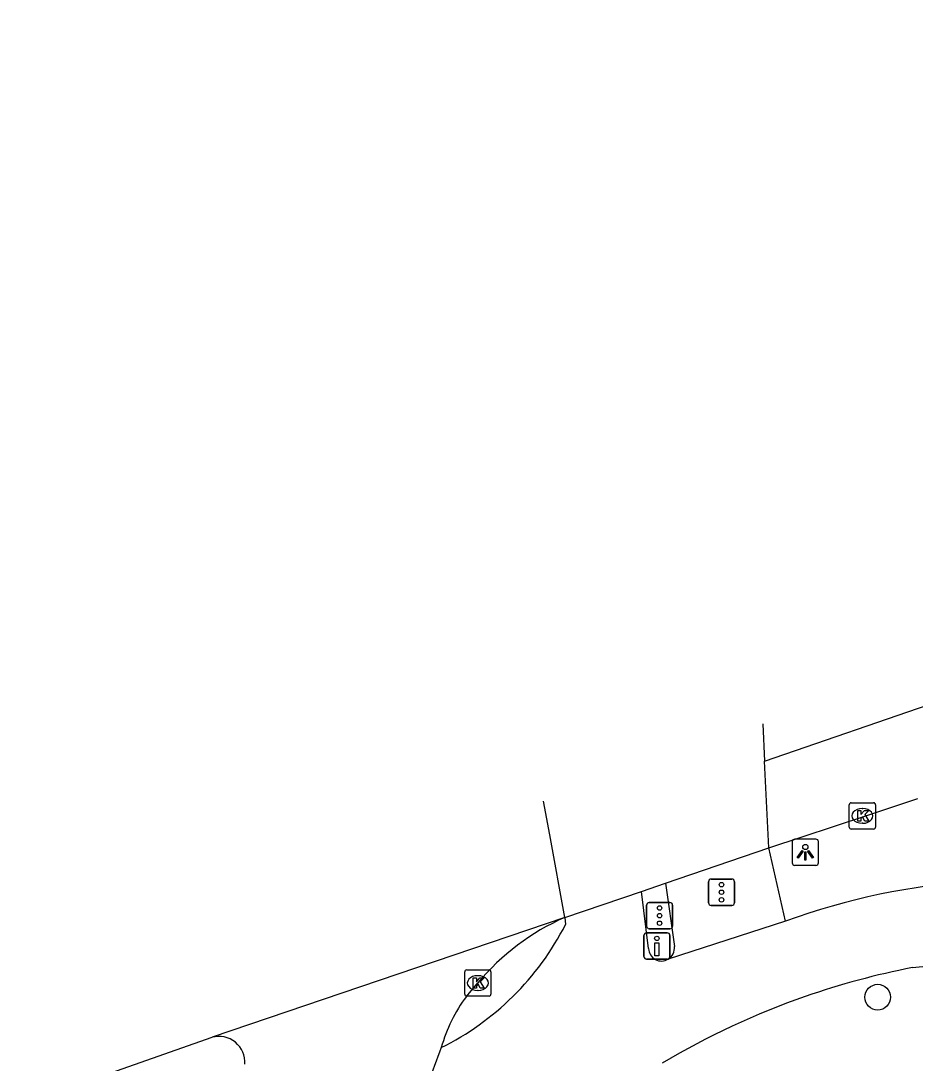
# Model space of a CAD drawing. Extents: x 160379 to 161131, y 383940 to 384849.
# Drawn here: x 160379.44 to 160413.51, y 384747.46 to 384787.15 of the extents above; entities that cross this region are included whole.
import ezdxf

# ---------------------------------------------------------------- set-up
doc = ezdxf.new("R2010")
doc.units = 0
for name, color, linetype in [('IMGEO_Boom', 7, 'Continuous'), ('IMGEO_Drukknoppaal', 7, 'Continuous'), ('IMGEO_Fietspad_open', 7, 'Continuous'), ('IMGEO_Kolk', 7, 'Continuous'), ('IMGEO_Lichtpunt', 7, 'Continuous'), ('IMGEO_Rijbaan_lokaal_gesloten', 7, 'Continuous'), ('IMGEO_Rijbaan_regionaal_gesloten', 7, 'Continuous'), ('IMGEO_Verkeersregelinstallatiepaal', 7, 'Continuous'), ('IMGEO_Voetpad_open', 7, 'Continuous')]:
    doc.layers.add(name, color=color, linetype=linetype)

msp = doc.modelspace()

# ---------------------------------------------------------------- linework, layer by layer
at = {"layer": 'IMGEO_Boom'}
msp.add_circle((160412.082, 384749.974), 0.489, dxfattribs=at)
at = {"layer": 'IMGEO_Drukknoppaal'}
for p, q in [((160403.176, 384751.522), (160403.176, 384752.322)), ((160403.176, 384752.322), (160403.176, 384751.522)), ((160403.276, 384752.422), (160404.066, 384752.422)), ((160404.066, 384752.422), (160403.276, 384752.422)), ((160404.166, 384752.322), (160404.166, 384751.522)), ((160404.166, 384751.522), (160404.166, 384752.322)), ((160404.066, 384751.422), (160403.276, 384751.422)), ((160403.276, 384751.422), (160404.066, 384751.422))]:
    msp.add_line(p, q, dxfattribs=at)
msp.add_lwpolyline([(160403.746, 384752.047), (160403.746, 384751.547), (160403.596, 384751.547), (160403.596, 384752.047), (160403.746, 384752.047)], dxfattribs=at)
msp.add_circle((160403.671, 384752.212), 0.085, dxfattribs=at)
for centre, start, end in [((160403.276, 384752.322), 90, 180), ((160403.276, 384752.322), 90, 180), ((160404.066, 384752.322), 0, 90), ((160404.066, 384752.322), 360, 90), ((160403.276, 384751.522), 180, 270), ((160403.276, 384751.522), 180, 270), ((160404.066, 384751.522), 270, 0), ((160404.066, 384751.522), 270, 0)]:
    msp.add_arc(centre, 0.1, start, end, dxfattribs=at)
at = {"layer": 'IMGEO_Fietspad_open'}
for points in [[(160403.351, 384751.821), (160403.081, 384753.992)], [(160400.161, 384753.011), (160400.193, 384752.744)], [(160408.572, 384752.863), (160404.1, 384751.421)], [(160413.412, 384751.098), (160415.745, 384751.331), (160422.673, 384751.984)]]:
    msp.add_lwpolyline(points, dxfattribs=at)
for centre, radius, start, end in [((160417.556, 384728.236), 26.215, 93.6965, 110.0421), ((160390.703, 384757.588), 10.655, 314.5924, 332.9615), ((160403.844, 384751.843), 0.493, 182.5089, 301.2827), ((160418.954, 384722.281), 29.345, 100.8851, 109.1625), ((160390.69, 384757.617), 10.685, 296.5044, 314.5312), ((160418.985, 384722.163), 29.467, 109.1452, 120.8448)]:
    msp.add_arc(centre, radius, start, end, dxfattribs=at)
at = {"layer": 'IMGEO_Kolk'}
for p, q in [((160411.001, 384756.449), (160411.001, 384757.301)), ((160411.076, 384757.375), (160411.928, 384757.375)), ((160412.002, 384757.301), (160412.002, 384756.449)), ((160411.489, 384757.155), (160411.514, 384757.155)), ((160411.512, 384756.595), (160411.487, 384756.595)), ((160411.928, 384756.375), (160411.076, 384756.375)), ((160396.349, 384750.087), (160396.349, 384750.939)), ((160396.424, 384751.013), (160397.276, 384751.013)), ((160397.35, 384750.939), (160397.35, 384750.087)), ((160396.837, 384750.793), (160396.862, 384750.793)), ((160396.86, 384750.233), (160396.835, 384750.233)), ((160397.276, 384750.013), (160396.424, 384750.013))]:
    msp.add_line(p, q, dxfattribs=at)
for points in [[(160411.001, 384756.449), (160411.001, 384757.301)], [(160411.076, 384757.375), (160411.928, 384757.375)], [(160412.002, 384757.301), (160412.002, 384756.449)], [(160411.322, 384757.075), (160411.445, 384757.075), (160411.445, 384756.924), (160411.575, 384757.075), (160411.739, 384757.075), (160411.593, 384756.924), (160411.746, 384756.675), (160411.594, 384756.675), (160411.509, 384756.839), (160411.445, 384756.772), (160411.445, 384756.675), (160411.322, 384756.675), (160411.322, 384757.075)], [(160411.928, 384756.375), (160411.076, 384756.375)], [(160396.349, 384750.087), (160396.349, 384750.939)], [(160396.424, 384751.013), (160397.276, 384751.013)], [(160397.35, 384750.939), (160397.35, 384750.087)], [(160396.67, 384750.713), (160396.793, 384750.713), (160396.793, 384750.562), (160396.923, 384750.713), (160397.087, 384750.713), (160396.941, 384750.562), (160397.094, 384750.313), (160396.942, 384750.313), (160396.857, 384750.477), (160396.793, 384750.41), (160396.793, 384750.313), (160396.67, 384750.313), (160396.67, 384750.713)], [(160397.276, 384750.013), (160396.424, 384750.013)]]:
    msp.add_lwpolyline(points, dxfattribs=at)
for centre, start, end in [((160411.078, 384757.299), 91.552, 178.448), ((160411.078, 384757.299), 91.552, 178.448), ((160411.926, 384757.299), 1.552, 88.448), ((160411.926, 384757.299), 1.552, 88.448), ((160411.078, 384756.451), 181.552, 268.448), ((160411.078, 384756.451), 181.552, 268.448), ((160411.926, 384756.451), 271.552, 358.448), ((160411.926, 384756.451), 271.552, 358.448), ((160396.426, 384750.937), 91.552, 178.448), ((160396.426, 384750.937), 91.552, 178.448), ((160397.274, 384750.937), 1.552, 88.448), ((160397.274, 384750.937), 1.552, 88.448), ((160396.426, 384750.089), 181.552, 268.448), ((160396.426, 384750.089), 181.552, 268.448), ((160397.274, 384750.089), 271.552, 358.448), ((160397.274, 384750.089), 271.552, 358.448)]:
    msp.add_arc(centre, 0.0765, start, end, dxfattribs=at)
for centre, major_axis, ratio, start_param, end_param in [((160411.488, 384756.875), (-0.387, 0.002), 0.722429, 4.712389, 7.853982), ((160411.513, 384756.875), (-0.39, 0.002), 0.717154, 1.570796, 4.712389), ((160396.836, 384750.513), (-0.387, 0.002), 0.722429, 4.712389, 7.853982), ((160396.861, 384750.513), (-0.39, 0.002), 0.717154, 1.570796, 4.712389)]:
    msp.add_ellipse(centre, major_axis=major_axis, ratio=ratio, start_param=start_param, end_param=end_param, dxfattribs=at)
at = {"layer": 'IMGEO_Lichtpunt'}
for p, q in [((160408.828, 384755.895), (160408.828, 384755.088)), ((160408.828, 384755.895), (160408.828, 384755.088)), ((160409.73, 384755.99), (160408.922, 384755.99)), ((160409.73, 384755.99), (160408.922, 384755.99)), ((160409.824, 384755.088), (160409.824, 384755.895)), ((160409.824, 384755.088), (160409.824, 384755.895)), ((160408.922, 384754.994), (160409.73, 384754.994)), ((160408.922, 384754.994), (160409.73, 384754.994))]:
    msp.add_line(p, q, dxfattribs=at)
for points in [[(160409.202, 384755.559), (160409.241, 384755.531), (160409.053, 384755.269), (160409.015, 384755.296), (160409.202, 384755.559)], [(160409.304, 384755.511), (160409.351, 384755.511), (160409.351, 384755.189), (160409.304, 384755.189), (160409.304, 384755.511)], [(160409.414, 384755.531), (160409.452, 384755.558), (160409.639, 384755.296), (160409.6, 384755.268), (160409.414, 384755.531)]]:
    msp.add_lwpolyline(points, dxfattribs=at)
msp.add_circle((160409.327, 384755.693), 0.0994, dxfattribs=at)
for centre, start, end in [((160408.922, 384755.895), 90, 180), ((160408.922, 384755.895), 90, 180), ((160409.73, 384755.895), 0, 90), ((160409.73, 384755.895), 0, 90), ((160408.922, 384755.088), 180, 270), ((160408.922, 384755.088), 180, 270), ((160409.73, 384755.088), 270, 0), ((160409.73, 384755.088), 270, 360)]:
    msp.add_arc(centre, 0.0946, start, end, dxfattribs=at)
at = {"layer": 'IMGEO_Rijbaan_lokaal_gesloten'}
msp.add_lwpolyline([(160396.413, 384750), (160396.849, 384750.514)], dxfattribs=at)
for centre, radius, start, end in [((160403.855, 384744.667), 9.125, 113.8767, 140.1504), ((160401.045, 384746.519), 5.794, 143.0724, 164.6253), ((160386.981, 384747.482), 0.998, 356.6514, 105.0338), ((160404.698, 384744.11), 10.047, 156.8812, 173.5897)]:
    msp.add_arc(centre, radius, start, end, dxfattribs=at)
at = {"layer": 'IMGEO_Rijbaan_regionaal_gesloten'}
for points in [[(160407.774, 384758.961), (160496.29, 384789.397), (160509.787, 384793.209), (160516.634, 384794.476), (160522.145, 384795.098), (160533.464, 384796.44), (160578.535, 384797.637), (160591.993, 384798.377), (160620.019, 384800.647), (160623.941, 384800.965), (160636.271, 384802.448), (160652.633, 384805.11), (160663.941, 384807.107), (160687.886, 384811.633), (160723.538, 384818.688), (160757.394, 384825.337), (160773.567, 384827.732), (160796.581, 384831.06), (160808.154, 384832.524), (160820.659, 384834.653), (160832.812, 384837.187)], [(160407.703, 384760.375), (160407.774, 384758.961)], [(160407.939, 384755.656), (160407.774, 384758.961)], [(160400.161, 384753.011), (160399.587, 384756.152), (160399.353, 384757.432)], [(160407.939, 384755.656), (160411.711, 384756.909), (160413.609, 384757.532)], [(160403.997, 384754.312), (160407.939, 384755.656)], [(160403.081, 384753.992), (160403.997, 384754.312)], [(160400.161, 384753.011), (160403.081, 384753.992)], [(160400.161, 384753.011), (160386.722, 384748.446)], [(160379.439, 384745.888), (160386.722, 384748.446)]]:
    msp.add_lwpolyline(points, dxfattribs=at)
at = {"layer": 'IMGEO_Verkeersregelinstallatiepaal'}
for p, q in [((160405.636, 384753.569), (160405.636, 384754.369)), ((160405.636, 384754.369), (160405.636, 384753.569)), ((160405.736, 384754.469), (160406.526, 384754.469)), ((160406.526, 384754.469), (160405.736, 384754.469)), ((160406.626, 384754.369), (160406.626, 384753.569)), ((160406.626, 384753.569), (160406.626, 384754.369)), ((160403.278, 384752.679), (160403.278, 384753.479)), ((160403.278, 384753.479), (160403.278, 384752.679)), ((160403.378, 384753.579), (160404.168, 384753.579)), ((160404.168, 384753.579), (160403.378, 384753.579)), ((160404.268, 384753.479), (160404.268, 384752.679)), ((160404.268, 384752.679), (160404.268, 384753.479)), ((160406.526, 384753.469), (160405.736, 384753.469)), ((160405.736, 384753.469), (160406.526, 384753.469)), ((160404.168, 384752.579), (160403.378, 384752.579)), ((160403.378, 384752.579), (160404.168, 384752.579))]:
    msp.add_line(p, q, dxfattribs=at)
for centre in [(160406.131, 384754.259), (160406.131, 384753.969), (160406.131, 384753.679), (160403.773, 384753.369), (160403.773, 384753.079), (160403.773, 384752.789)]:
    msp.add_circle(centre, 0.085, dxfattribs=at)
for centre, start, end in [((160405.736, 384754.369), 90, 180), ((160405.736, 384754.369), 90, 180), ((160406.526, 384754.369), 0, 90), ((160406.526, 384754.369), 360, 90), ((160403.378, 384753.479), 90, 180), ((160403.378, 384753.479), 90, 180), ((160404.168, 384753.479), 0, 90), ((160404.168, 384753.479), 360, 90), ((160405.736, 384753.569), 180, 270), ((160405.736, 384753.569), 180, 270), ((160406.526, 384753.569), 270, 0), ((160406.526, 384753.569), 270, 0), ((160403.378, 384752.679), 180, 270), ((160403.378, 384752.679), 180, 270), ((160404.168, 384752.679), 270, 0), ((160404.168, 384752.679), 270, 0)]:
    msp.add_arc(centre, 0.1, start, end, dxfattribs=at)
at = {"layer": 'IMGEO_Voetpad_open'}
for points in [[(160408.572, 384752.863), (160407.939, 384755.656)], [(160403.997, 384754.312), (160404.336, 384751.902)]]:
    msp.add_lwpolyline(points, dxfattribs=at)
msp.add_arc((160403.845, 384751.844), 0.494, 301.0284, 6.7023, dxfattribs=at)

doc.saveas('drawing.dxf')
